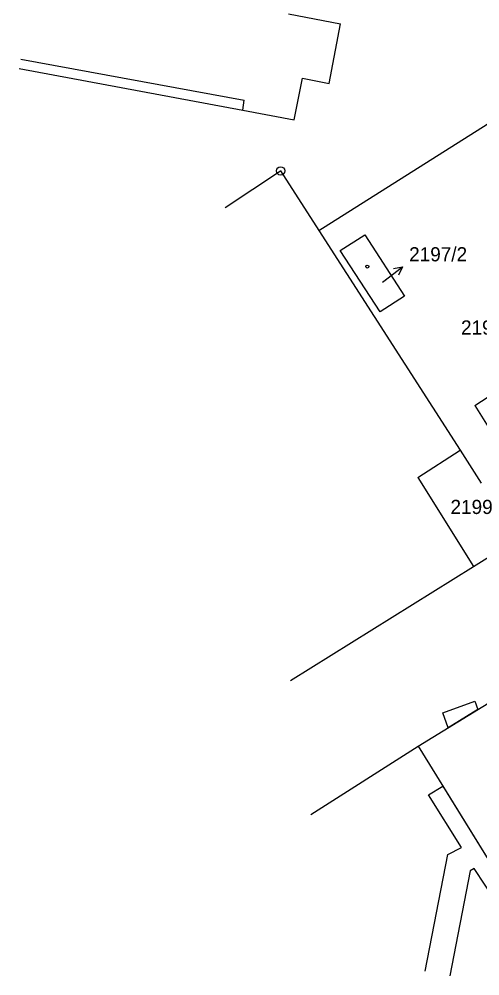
# Model space of a CAD drawing. Extents: x -735092 to -733385, y -1122435 to -1118992.
# Drawn here: x -734991.8 to -734936.5, y -1119749.2 to -1119634.5 of the extents above; entities that cross this region are included whole.
import ezdxf

# ---------------------------------------------------------------- set-up
doc = ezdxf.new("R2010")
doc.units = 0
for name, color, linetype in [('Vrstva 1', 7, 'Continuous'), ('Vrstva 16', 7, 'Continuous'), ('Vrstva 18', 7, 'Continuous'), ('Vrstva 19', 7, 'Continuous'), ('Vrstva 25', 7, 'Continuous'), ('Vrstva 27', 7, 'Continuous'), ('Vrstva 4', 7, 'Continuous')]:
    doc.layers.add(name, color=color, linetype=linetype)

msp = doc.modelspace()

# ---------------------------------------------------------------- linework, layer by layer
at = {"layer": 'Vrstva 1'}
for points in [[(-734959.47, -1119633.87), (-734953.22, -1119635.04)], [(-734954.59, -1119642.21), (-734953.22, -1119635.04)], [(-734991.77, -1119640.42), (-734964.94, -1119645.4)], [(-734958.78, -1119646.55), (-734957.78, -1119641.58)], [(-734957.78, -1119641.58), (-734954.59, -1119642.21)], [(-734964.94, -1119645.4), (-734958.78, -1119646.55)], [(-734955.81, -1119659.84), (-734935.63, -1119647.1)], [(-734967.06, -1119657.08), (-734960.4, -1119652.69)], [(-734960.4, -1119652.69), (-734955.81, -1119659.84)], [(-734955.81, -1119659.84), (-734938.87, -1119686.18)], [(-734953.25, -1119662.24), (-734950.31, -1119660.34)], [(-734950.31, -1119660.34), (-734945.53, -1119667.71)], [(-734948.47, -1119669.6), (-734953.25, -1119662.24)], [(-734945.53, -1119667.71), (-734948.47, -1119669.6)], [(-734937.09, -1119680.82), (-734921.1, -1119670.41)], [(-734937.09, -1119680.82), (-734932.7, -1119687.83)], [(-734943.95, -1119689.45), (-734938.87, -1119686.18)], [(-734938.87, -1119686.18), (-734936.33, -1119690.13)], [(-734943.95, -1119689.45), (-734937.28, -1119700.11)], [(-734937.28, -1119700.11), (-734932.02, -1119696.84)], [(-734959.22, -1119713.76), (-734937.28, -1119700.11)], [(-734943.89, -1119721.65), (-734933.13, -1119715.04)], [(-734956.76, -1119729.86), (-734943.89, -1119721.65)], [(-734943.89, -1119721.65), (-734933.29, -1119738.81)]]:
    msp.add_lwpolyline(points, dxfattribs=at)
at = {"layer": 'Vrstva 25'}
for points in [[(-734948.16, -1119666.01), (-734945.777, -1119664.188)], [(-734946.875, -1119664.399), (-734945.777, -1119664.188), (-734946.268, -1119665.193)]]:
    msp.add_lwpolyline(points, dxfattribs=at)
for centre, radius in [((-734960.4, -1119652.69), 0.5), ((-734960.4, -1119652.69), 0.032), ((-734950, -1119664.16), 0.175)]:
    msp.add_circle(centre, radius, dxfattribs=at)
at = {"layer": 'Vrstva 27'}
for points in [[(-734940.94, -1119717.65), (-734937.1, -1119716.26)], [(-734937.1, -1119716.26), (-734936.74, -1119717.26)], [(-734936.74, -1119717.26), (-734940.29, -1119719.44)], [(-734940.29, -1119719.44), (-734940.94, -1119717.65)], [(-734942.64, -1119727.49), (-734940.94, -1119726.43)], [(-734940.94, -1119726.43), (-734933.29, -1119738.81)], [(-734938.71, -1119733.81), (-734942.64, -1119727.49)], [(-734943.05, -1119748.62), (-734940.35, -1119734.63)], [(-734940.35, -1119734.63), (-734938.71, -1119733.81)], [(-734937.67, -1119736.59), (-734940.1, -1119749.19)], [(-734937.17, -1119736.31), (-734937.67, -1119736.59)], [(-734933.23, -1119742.31), (-734937.17, -1119736.31)]]:
    msp.add_lwpolyline(points, dxfattribs=at)
at = {"layer": 'Vrstva 4'}
for points in [[(-734991.57, -1119639.29), (-734964.77, -1119644.22)], [(-734964.94, -1119645.4), (-734964.77, -1119644.22)]]:
    msp.add_lwpolyline(points, dxfattribs=at)

# ---------------------------------------------------------------- texts
at = {"layer": 'Vrstva 16'}
msp.add_text('2197/2', height=1.7, dxfattribs=at).set_placement((-734944.98, -1119663.53))
at = {"layer": 'Vrstva 18'}
for s, p in [('2197/1', (-734938.758, -1119672.31)), ('2199', (-734940.02, -1119693.82))]:
    msp.add_text(s, height=1.7, dxfattribs=at).set_placement(p)
at = {"layer": 'Vrstva 19'}
msp.add_text('2197/2', height=0.1, dxfattribs=at).set_placement((-734947.96, -1119665.81))

doc.saveas('drawing.dxf')
